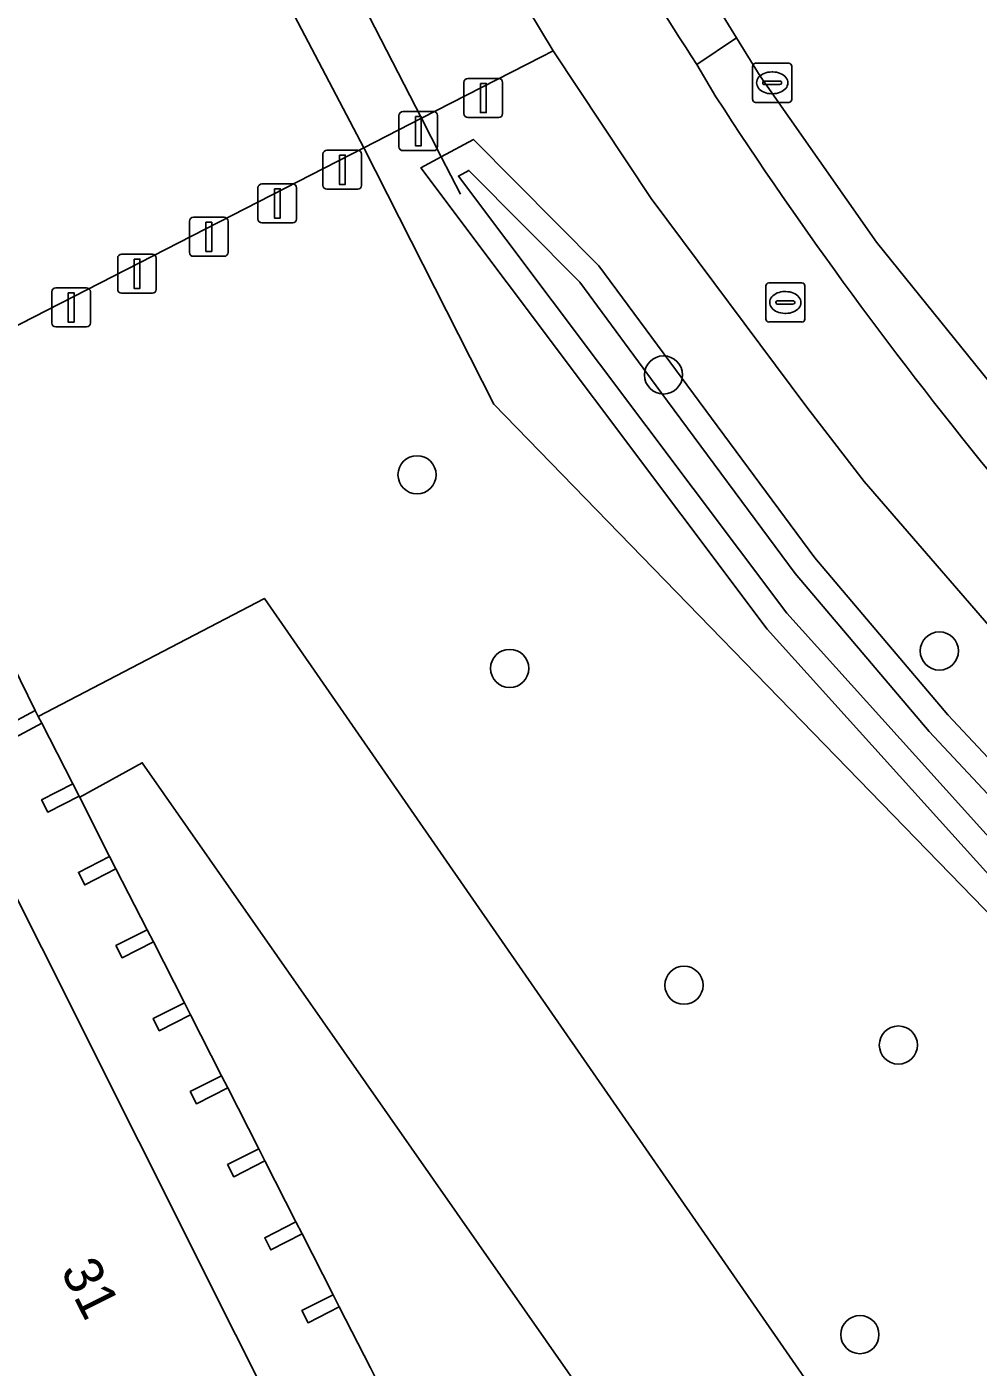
# Model space of a CAD drawing. Extents: x 158835 to 160077, y 386387 to 387778.
# Drawn here: x 159820.71 to 159845.09, y 387267.91 to 387302.26 of the extents above; entities that cross this region are included whole.
import ezdxf

# ---------------------------------------------------------------- set-up
doc = ezdxf.new("R2010")
doc.units = 0
for name, color, linetype in [('IMGEO_Afsluitpaal', 7, 'Continuous'), ('IMGEO_Berm_open', 7, 'Continuous'), ('IMGEO_Boom', 7, 'Continuous'), ('IMGEO_Duiker', 7, 'Continuous'), ('IMGEO_Fietspad_open', 7, 'Continuous'), ('IMGEO_Groenvoorziening', 7, 'Continuous'), ('IMGEO_Hek', 7, 'Continuous'), ('IMGEO_Kolk', 7, 'Continuous'), ('IMGEO_Oever', 7, 'Continuous'), ('IMGEO_Pand', 7, 'Continuous'), ('IMGEO_Pand_nummerreeks', 7, 'Continuous'), ('IMGEO_Pand_overbouw', 7, 'Continuous'), ('IMGEO_Rijbaan_lokaal_open', 7, 'Continuous'), ('IMGEO_Rioolput', 7, 'Continuous'), ('IMGEO_Voetpad_open', 7, 'Continuous'), ('IMGEO_Waterloop', 7, 'Continuous')]:
    doc.layers.add(name, color=color, linetype=linetype)

msp = doc.modelspace()

# ---------------------------------------------------------------- linework, layer by layer
at = {"layer": 'IMGEO_Afsluitpaal'}
for p, q in [((159831.913, 387300.036), (159831.913, 387300.836)), ((159831.913, 387300.836), (159831.913, 387300.036)), ((159832.013, 387300.936), (159832.803, 387300.936)), ((159832.803, 387300.936), (159832.013, 387300.936)), ((159832.903, 387300.836), (159832.903, 387300.036)), ((159832.903, 387300.036), (159832.903, 387300.836)), ((159830.347, 387300.087), (159831.137, 387300.087)), ((159831.137, 387300.087), (159830.347, 387300.087)), ((159830.247, 387299.187), (159830.247, 387299.987)), ((159830.247, 387299.987), (159830.247, 387299.187)), ((159831.237, 387299.987), (159831.237, 387299.187)), ((159831.237, 387299.187), (159831.237, 387299.987)), ((159832.803, 387299.936), (159832.013, 387299.936)), ((159832.013, 387299.936), (159832.803, 387299.936)), ((159828.299, 387298.197), (159828.299, 387298.997)), ((159828.299, 387298.997), (159828.299, 387298.197)), ((159828.399, 387299.097), (159829.189, 387299.097)), ((159829.189, 387299.097), (159828.399, 387299.097)), ((159829.289, 387298.997), (159829.289, 387298.197)), ((159829.289, 387298.197), (159829.289, 387298.997)), ((159831.137, 387299.087), (159830.347, 387299.087)), ((159830.347, 387299.087), (159831.137, 387299.087)), ((159826.633, 387297.336), (159826.633, 387298.136)), ((159826.633, 387298.136), (159826.633, 387297.336)), ((159826.733, 387298.236), (159827.523, 387298.236)), ((159827.523, 387298.236), (159826.733, 387298.236)), ((159827.623, 387298.136), (159827.623, 387297.336)), ((159827.623, 387297.336), (159827.623, 387298.136)), ((159829.189, 387298.097), (159828.399, 387298.097)), ((159828.399, 387298.097), (159829.189, 387298.097)), ((159824.878, 387296.479), (159824.878, 387297.279)), ((159824.878, 387297.279), (159824.878, 387296.479)), ((159824.978, 387297.379), (159825.768, 387297.379)), ((159825.768, 387297.379), (159824.978, 387297.379)), ((159825.868, 387297.279), (159825.868, 387296.479)), ((159825.868, 387296.479), (159825.868, 387297.279)), ((159827.523, 387297.236), (159826.733, 387297.236)), ((159826.733, 387297.236), (159827.523, 387297.236)), ((159823.037, 387295.532), (159823.037, 387296.332)), ((159823.037, 387296.332), (159823.037, 387295.532)), ((159823.137, 387296.432), (159823.927, 387296.432)), ((159823.927, 387296.432), (159823.137, 387296.432)), ((159824.027, 387296.332), (159824.027, 387295.532)), ((159824.027, 387295.532), (159824.027, 387296.332)), ((159825.768, 387296.379), (159824.978, 387296.379)), ((159824.978, 387296.379), (159825.768, 387296.379)), ((159821.448, 387295.569), (159822.238, 387295.569)), ((159822.238, 387295.569), (159821.448, 387295.569)), ((159821.348, 387294.669), (159821.348, 387295.469)), ((159821.348, 387295.469), (159821.348, 387294.669)), ((159822.338, 387295.469), (159822.338, 387294.669)), ((159822.338, 387294.669), (159822.338, 387295.469)), ((159823.927, 387295.432), (159823.137, 387295.432)), ((159823.137, 387295.432), (159823.927, 387295.432)), ((159822.238, 387294.569), (159821.448, 387294.569)), ((159821.448, 387294.569), (159822.238, 387294.569))]:
    msp.add_line(p, q, dxfattribs=at)
for points in [[(159832.333, 387300.811), (159832.483, 387300.811), (159832.483, 387300.061), (159832.333, 387300.061), (159832.333, 387300.811)], [(159830.667, 387299.962), (159830.817, 387299.962), (159830.817, 387299.212), (159830.667, 387299.212), (159830.667, 387299.962)], [(159828.719, 387298.972), (159828.869, 387298.972), (159828.869, 387298.222), (159828.719, 387298.222), (159828.719, 387298.972)], [(159827.053, 387298.111), (159827.203, 387298.111), (159827.203, 387297.361), (159827.053, 387297.361), (159827.053, 387298.111)], [(159825.298, 387297.254), (159825.448, 387297.254), (159825.448, 387296.504), (159825.298, 387296.504), (159825.298, 387297.254)], [(159823.457, 387296.307), (159823.607, 387296.307), (159823.607, 387295.557), (159823.457, 387295.557), (159823.457, 387296.307)], [(159821.768, 387295.444), (159821.918, 387295.444), (159821.918, 387294.694), (159821.768, 387294.694), (159821.768, 387295.444)]]:
    msp.add_lwpolyline(points, dxfattribs=at)
for centre, start, end in [((159832.013, 387300.836), 90, 180), ((159832.013, 387300.836), 90, 180), ((159832.803, 387300.836), 0, 90), ((159832.803, 387300.836), 360, 90), ((159830.347, 387299.987), 90, 180), ((159830.347, 387299.987), 90, 180), ((159831.137, 387299.987), 0, 90), ((159831.137, 387299.987), 360, 90), ((159832.013, 387300.036), 180, 270), ((159832.013, 387300.036), 180, 270), ((159832.803, 387300.036), 270, 0), ((159832.803, 387300.036), 270, 0), ((159828.399, 387298.997), 90, 180), ((159828.399, 387298.997), 90, 180), ((159829.189, 387298.997), 0, 90), ((159829.189, 387298.997), 360, 90), ((159830.347, 387299.187), 180, 270), ((159830.347, 387299.187), 180, 270), ((159831.137, 387299.187), 270, 0), ((159831.137, 387299.187), 270, 0), ((159826.733, 387298.136), 90, 180), ((159826.733, 387298.136), 90, 180), ((159827.523, 387298.136), 0, 90), ((159827.523, 387298.136), 360, 90), ((159828.399, 387298.197), 180, 270), ((159828.399, 387298.197), 180, 270), ((159829.189, 387298.197), 270, 0), ((159829.189, 387298.197), 270, 0), ((159824.978, 387297.279), 90, 180), ((159824.978, 387297.279), 90, 180), ((159825.768, 387297.279), 0, 90), ((159825.768, 387297.279), 360, 90), ((159826.733, 387297.336), 180, 270), ((159826.733, 387297.336), 180, 270), ((159827.523, 387297.336), 270, 0), ((159827.523, 387297.336), 270, 0), ((159823.137, 387296.332), 90, 180), ((159823.137, 387296.332), 90, 180), ((159823.927, 387296.332), 0, 90), ((159823.927, 387296.332), 360, 90), ((159824.978, 387296.479), 180, 270), ((159824.978, 387296.479), 180, 270), ((159825.768, 387296.479), 270, 0), ((159825.768, 387296.479), 270, 0), ((159821.448, 387295.469), 90, 180), ((159821.448, 387295.469), 90, 180), ((159822.238, 387295.469), 0, 90), ((159822.238, 387295.469), 360, 90), ((159823.137, 387295.532), 180, 270), ((159823.137, 387295.532), 180, 270), ((159823.927, 387295.532), 270, 0), ((159823.927, 387295.532), 270, 0), ((159821.448, 387294.669), 180, 270), ((159821.448, 387294.669), 180, 270), ((159822.238, 387294.669), 270, 0), ((159822.238, 387294.669), 270, 0)]:
    msp.add_arc(centre, 0.1, start, end, dxfattribs=at)
at = {"layer": 'IMGEO_Berm_open'}
for points in [[(159838.896, 387301.979), (159837.885, 387301.292), (159838.368, 387300.468)], [(159851.007, 387284.447), (159860.384, 387274.777), (159860.789, 387274.618), (159861.655, 387275.308), (159850.413, 387286.923), (159842.487, 387296.743), (159839.501, 387300.995), (159838.896, 387301.979)]]:
    msp.add_lwpolyline(points, dxfattribs=at)
msp.add_arc((159930.07, 387360.049), 109.358, 213.01254, 219.45554, dxfattribs=at)
at = {"layer": 'IMGEO_Boom'}
for centre in [(159837.027, 387293.339), (159830.71, 387290.78), (159844.097, 387286.265), (159833.084, 387285.818), (159837.552, 387277.7), (159843.047, 387276.166), (159842.061, 387268.746)]:
    msp.add_circle(centre, 0.489, dxfattribs=at)
at = {"layer": 'IMGEO_Duiker'}
msp.add_lwpolyline([(159831.823, 387297.975), (159831.332, 387298.929), (159830.824, 387299.916), (159828.283, 387304.857)], dxfattribs=at)
at = {"layer": 'IMGEO_Fietspad_open'}
for points in [[(159797.832, 387371.833), (159811.761, 387344.505), (159818.777, 387330.765), (159829.61, 387309.487), (159831.328, 387306.411), (159834.201, 387301.644), (159836.714, 387297.86), (159840.701, 387292.513), (159842.172, 387290.611), (159847.839, 387284.056), (159859.746, 387271.683), (159861.706, 387273.595), (159860.789, 387274.618), (159860.384, 387274.777), (159851.007, 387284.447)], [(159838.368, 387300.468), (159837.885, 387301.292)]]:
    msp.add_lwpolyline(points, dxfattribs=at)
for centre, radius, start, end in [((159957.817, 387379.928), 143.413, 209.76294, 213.25173), ((159930.07, 387360.049), 109.358, 213.01254, 219.45554)]:
    msp.add_arc(centre, radius, start, end, dxfattribs=at)
at = {"layer": 'IMGEO_Groenvoorziening'}
for points in [[(159880.834, 387250), (159864.768, 387266.536), (159864.544, 387266.755), (159860.175, 387271.242), (159859.746, 387271.683), (159847.839, 387284.056), (159842.172, 387290.611), (159840.701, 387292.513), (159836.714, 387297.86), (159834.201, 387301.644), (159833.901, 387301.492), (159830.824, 387299.916), (159829.346, 387299.159), (159832.681, 387292.587), (159856.654, 387267.923), (159860.719, 387263.74), (159861.093, 387263.344), (159873.697, 387250), (159891.281, 387231.384)], [(159894.461, 387229.095), (159887.718, 387236.828), (159874.988, 387250), (159864.259, 387261.102), (159855.947, 387269.459), (159847.1, 387278.608), (159839.687, 387286.823), (159830.807, 387298.645), (159831.332, 387298.929), (159832.155, 387299.376), (159835.369, 387296.136), (159837.477, 387293.283), (159840.906, 387288.649), (159844.318, 387284.632), (159847.917, 387280.781), (159857.413, 387270.99), (159865.785, 387262.476), (159878.214, 387250), (159892.508, 387235.653), (159896.432, 387231.135)], [(159856.654, 387267.923), (159832.681, 387292.587), (159829.346, 387299.159), (159812.422, 387290.491), (159815.308, 387284.834), (159815.531, 387284.95), (159817.071, 387285.726), (159817.384, 387285.884), (159818.95, 387286.683), (159819.27, 387286.847), (159819.766, 387287.099), (159819.999, 387286.622), (159820.16, 387286.294), (159820.922, 387284.736), (159821.003, 387284.586), (159826.797, 387287.611), (159847.022, 387258.43)]]:
    msp.add_lwpolyline(points, dxfattribs=at)
msp.add_lwpolyline([(159822.069, 387282.515), (159822.831, 387280.999), (159822.994, 387280.679), (159823.794, 387279.123), (159823.952, 387278.811), (159824.747, 387277.251), (159824.906, 387276.94), (159825.7, 387275.38), (159825.859, 387275.068), (159826.654, 387273.509), (159826.813, 387273.197), (159827.607, 387271.638), (159827.766, 387271.326), (159828.559, 387269.769), (159828.718, 387269.457), (159829.513, 387267.898), (159829.672, 387267.586), (159830.466, 387266.027), (159830.625, 387265.715), (159831.419, 387264.155), (159831.547, 387263.912), (159835.742, 387266.118), (159823.666, 387283.402)], close=True, dxfattribs=at)
at = {"layer": 'IMGEO_Hek'}
for points in [[(159826.764, 387304.077), (159829.346, 387299.159)], [(159829.346, 387299.159), (159832.681, 387292.587), (159856.654, 387267.923)]]:
    msp.add_lwpolyline(points, dxfattribs=at)
at = {"layer": 'IMGEO_Kolk'}
for p, q in [((159839.312, 387300.399), (159839.312, 387301.251)), ((159839.387, 387301.325), (159840.239, 387301.325)), ((159839.8, 387301.105), (159839.825, 387301.105)), ((159840.313, 387301.251), (159840.313, 387300.399)), ((159839.571, 387300.819), (159839.571, 387300.831)), ((159840.009, 387300.782), (159839.611, 387300.782)), ((159839.614, 387300.868), (159840.012, 387300.868)), ((159840.055, 387300.831), (159840.055, 387300.819)), ((159839.823, 387300.545), (159839.798, 387300.545)), ((159840.239, 387300.325), (159839.387, 387300.325))]:
    msp.add_line(p, q, dxfattribs=at)
for points in [[(159839.312, 387300.399), (159839.312, 387301.251)], [(159839.387, 387301.325), (159840.239, 387301.325)], [(159840.313, 387301.251), (159840.313, 387300.399)], [(159840.239, 387300.325), (159839.387, 387300.325)]]:
    msp.add_lwpolyline(points, dxfattribs=at)
for centre, radius, start, end in [((159839.389, 387301.249), 0.0765, 91.552, 178.448), ((159839.389, 387301.249), 0.0765, 91.552, 178.448), ((159840.237, 387301.249), 0.0765, 1.552, 88.448), ((159840.237, 387301.249), 0.0765, 1.552, 88.448), ((159839.611, 387300.828), 0.0403, 85.8775, 175.7526), ((159839.608, 387300.818), 0.0366, 178.938, 274.7102), ((159840.012, 387300.825), 0.043, 264.8664, 352.4533), ((159840.016, 387300.83), 0.0386, 1.7309, 96.639), ((159839.389, 387300.401), 0.0765, 181.552, 268.448), ((159839.389, 387300.401), 0.0765, 181.552, 268.448), ((159840.237, 387300.401), 0.0765, 271.552, 358.448), ((159840.237, 387300.401), 0.0765, 271.552, 358.448)]:
    msp.add_arc(centre, radius, start, end, dxfattribs=at)
for centre, major_axis, ratio, start_param, end_param in [((159839.799, 387300.825), (-0.387, 0.002), 0.722429, 4.712389, 7.853982), ((159839.824, 387300.825), (-0.39, 0.002), 0.717154, 1.570796, 4.712389)]:
    msp.add_ellipse(centre, major_axis=major_axis, ratio=ratio, start_param=start_param, end_param=end_param, dxfattribs=at)
at = {"layer": 'IMGEO_Oever'}
for points in [[(159896.432, 387231.135), (159892.508, 387235.653), (159878.214, 387250), (159865.785, 387262.476), (159857.413, 387270.99), (159847.917, 387280.781), (159844.318, 387284.632), (159840.906, 387288.649), (159837.477, 387293.283), (159835.369, 387296.136), (159832.155, 387299.376), (159831.332, 387298.929), (159830.807, 387298.645), (159839.687, 387286.823), (159847.1, 387278.608), (159855.947, 387269.459), (159864.259, 387261.102), (159874.988, 387250), (159887.718, 387236.828), (159894.461, 387229.095)], [(159895.007, 387229.45), (159888.193, 387237.264), (159875.451, 387250.448), (159864.719, 387261.553), (159856.407, 387269.91), (159847.571, 387279.048), (159840.185, 387287.233), (159831.771, 387298.434), (159832.038, 387298.579), (159834.879, 387295.715), (159836.959, 387292.9), (159840.401, 387288.248), (159843.837, 387284.203), (159847.45, 387280.337), (159856.952, 387270.54), (159865.327, 387262.023), (159877.758, 387249.545), (159892.036, 387235.214), (159895.915, 387230.748)]]:
    msp.add_lwpolyline(points, dxfattribs=at)
at = {"layer": 'IMGEO_Pand'}
for points in [[(159821.095, 387284.414), (159821.003, 387284.586), (159820.922, 387284.736), (159820.129, 387284.309), (159820.302, 387283.987)], [(159822.053, 387282.546), (159821.884, 387282.857), (159821.086, 387282.45), (159821.246, 387282.136)], [(159822.994, 387280.679), (159822.831, 387280.999), (159822.029, 387280.59), (159822.192, 387280.27)], [(159823.952, 387278.811), (159823.794, 387279.123), (159822.992, 387278.714), (159823.151, 387278.402)], [(159824.906, 387276.94), (159824.747, 387277.251), (159823.945, 387276.843), (159824.104, 387276.531)], [(159825.859, 387275.068), (159825.7, 387275.38), (159824.898, 387274.972), (159825.057, 387274.66)], [(159826.813, 387273.197), (159826.654, 387273.509), (159825.852, 387273.101), (159826.011, 387272.789)], [(159827.766, 387271.326), (159827.607, 387271.638), (159826.805, 387271.229), (159826.964, 387270.918)], [(159828.718, 387269.457), (159828.559, 387269.769), (159827.757, 387269.36), (159827.916, 387269.048)]]:
    msp.add_lwpolyline(points, close=True, dxfattribs=at)
msp.add_lwpolyline([(159831.019, 387258.838), (159818.608, 387283.601), (159811.154, 387279.716), (159809.908, 387282.095), (159809.604, 387281.936), (159809.72, 387281.714), (159808.153, 387280.913), (159808.035, 387281.134), (159807.729, 387280.977), (159807.847, 387280.757), (159806.293, 387279.962), (159806.18, 387280.185), (159805.856, 387280.02)], dxfattribs=at)
at = {"layer": 'IMGEO_Pand_overbouw'}
for points in [[(159820.129, 387284.309), (159820.922, 387284.736), (159820.16, 387286.294)], [(159829.513, 387267.898), (159828.718, 387269.457), (159827.916, 387269.048), (159827.757, 387269.36), (159828.559, 387269.769), (159827.766, 387271.326), (159826.964, 387270.918), (159826.805, 387271.229), (159827.607, 387271.638), (159826.813, 387273.197), (159826.011, 387272.789), (159825.852, 387273.101), (159826.654, 387273.509), (159825.859, 387275.068), (159825.057, 387274.66), (159824.898, 387274.972), (159825.7, 387275.38), (159824.906, 387276.94), (159824.104, 387276.531), (159823.945, 387276.843), (159824.747, 387277.251), (159823.952, 387278.811), (159823.151, 387278.402), (159822.992, 387278.714), (159823.794, 387279.123), (159822.994, 387280.679), (159822.192, 387280.27), (159822.029, 387280.59), (159822.831, 387280.999), (159822.053, 387282.546), (159821.246, 387282.136), (159821.086, 387282.45), (159821.884, 387282.857), (159821.095, 387284.414), (159820.302, 387283.987)], [(159818.608, 387283.601), (159831.019, 387258.838)]]:
    msp.add_lwpolyline(points, dxfattribs=at)
at = {"layer": 'IMGEO_Rijbaan_lokaal_open'}
for points in [[(159802.035, 387373.044), (159809.154, 387358.698), (159823.539, 387330.612), (159833.48, 387311.098), (159834.401, 387309.349), (159834.782, 387308.68), (159838.896, 387301.979), (159839.501, 387300.995), (159842.487, 387296.743), (159850.413, 387286.923), (159861.655, 387275.308), (159868.042, 387268.71), (159868.58, 387268.154), (159881.721, 387254.71), (159892.287, 387243.779), (159898.286, 387237.559)], [(159837.885, 387301.292), (159838.896, 387301.979), (159834.782, 387308.68)], [(159777.975, 387272.891), (159807.063, 387287.747), (159812.422, 387290.491), (159829.346, 387299.159), (159826.764, 387304.077)], [(159847.022, 387258.43), (159826.797, 387287.611), (159821.003, 387284.586), (159821.095, 387284.414), (159821.884, 387282.857), (159822.053, 387282.546), (159822.069, 387282.515), (159823.666, 387283.402), (159835.742, 387266.118), (159831.547, 387263.912), (159831.591, 387263.829), (159832.382, 387262.285), (159832.433, 387262.178), (159836.91, 387264.569), (159841.668, 387257.813), (159843.24, 387255.254), (159851.949, 387238.823)]]:
    msp.add_lwpolyline(points, dxfattribs=at)
msp.add_lwpolyline([(159831.328, 387306.411), (159830.98, 387306.241), (159828.283, 387304.857), (159826.764, 387304.077), (159829.346, 387299.159), (159830.824, 387299.916), (159833.901, 387301.492), (159834.201, 387301.644)], close=True, dxfattribs=at)
msp.add_arc((159957.817, 387379.928), 143.413, 209.76294, 213.25173, dxfattribs=at)
at = {"layer": 'IMGEO_Rioolput'}
for p, q in [((159839.649, 387294.77), (159839.649, 387295.622)), ((159839.724, 387295.696), (159840.576, 387295.696)), ((159840.65, 387295.622), (159840.65, 387294.77)), ((159839.908, 387295.19), (159839.908, 387295.202)), ((159839.951, 387295.239), (159840.349, 387295.239)), ((159840.137, 387295.476), (159840.162, 387295.476)), ((159840.392, 387295.202), (159840.392, 387295.19)), ((159840.346, 387295.153), (159839.948, 387295.153)), ((159840.16, 387294.916), (159840.135, 387294.916)), ((159840.576, 387294.696), (159839.724, 387294.696))]:
    msp.add_line(p, q, dxfattribs=at)
for points in [[(159839.649, 387294.77), (159839.649, 387295.622)], [(159839.724, 387295.696), (159840.576, 387295.696)], [(159840.65, 387295.622), (159840.65, 387294.77)], [(159840.576, 387294.696), (159839.724, 387294.696)]]:
    msp.add_lwpolyline(points, dxfattribs=at)
for centre, radius, start, end in [((159839.726, 387295.62), 0.0765, 91.552, 178.448), ((159839.726, 387295.62), 0.0765, 91.552, 178.448), ((159840.574, 387295.62), 0.0765, 1.552, 88.448), ((159840.574, 387295.62), 0.0765, 1.552, 88.448), ((159839.948, 387295.199), 0.0403, 85.8775, 175.7526), ((159840.353, 387295.201), 0.0386, 1.7309, 96.639), ((159839.945, 387295.189), 0.0366, 178.938, 274.7102), ((159840.349, 387295.196), 0.043, 264.8664, 352.4533), ((159839.726, 387294.772), 0.0765, 181.552, 268.448), ((159839.726, 387294.772), 0.0765, 181.552, 268.448), ((159840.574, 387294.772), 0.0765, 271.552, 358.448), ((159840.574, 387294.772), 0.0765, 271.552, 358.448)]:
    msp.add_arc(centre, radius, start, end, dxfattribs=at)
for centre, major_axis, ratio, start_param, end_param in [((159840.136, 387295.196), (-0.387, 0.002), 0.722429, 4.712389, 7.853982), ((159840.161, 387295.196), (-0.39, 0.002), 0.717154, 1.570796, 4.712389)]:
    msp.add_ellipse(centre, major_axis=major_axis, ratio=ratio, start_param=start_param, end_param=end_param, dxfattribs=at)
at = {"layer": 'IMGEO_Voetpad_open'}
for points in [[(159820.129, 387284.309), (159820.922, 387284.736), (159820.16, 387286.294)], [(159829.513, 387267.898), (159828.718, 387269.457), (159827.916, 387269.048), (159827.757, 387269.36), (159828.559, 387269.769), (159827.766, 387271.326), (159826.964, 387270.918), (159826.805, 387271.229), (159827.607, 387271.638), (159826.813, 387273.197), (159826.011, 387272.789), (159825.852, 387273.101), (159826.654, 387273.509), (159825.859, 387275.068), (159825.057, 387274.66), (159824.898, 387274.972), (159825.7, 387275.38), (159824.906, 387276.94), (159824.104, 387276.531), (159823.945, 387276.843), (159824.747, 387277.251), (159823.952, 387278.811), (159823.151, 387278.402), (159822.992, 387278.714), (159823.794, 387279.123), (159822.994, 387280.679), (159822.192, 387280.27), (159822.029, 387280.59), (159822.831, 387280.999), (159822.069, 387282.515), (159822.053, 387282.546), (159821.246, 387282.136), (159821.086, 387282.45), (159821.884, 387282.857), (159821.095, 387284.414), (159820.302, 387283.987)], [(159818.608, 387283.601), (159831.019, 387258.838)]]:
    msp.add_lwpolyline(points, dxfattribs=at)
at = {"layer": 'IMGEO_Waterloop'}
msp.add_lwpolyline([(159895.915, 387230.748), (159892.036, 387235.214), (159877.758, 387249.545), (159865.327, 387262.023), (159856.952, 387270.54), (159847.45, 387280.337), (159843.837, 387284.203), (159840.401, 387288.248), (159836.959, 387292.9), (159834.879, 387295.715), (159832.038, 387298.579), (159831.771, 387298.434), (159840.185, 387287.233), (159847.571, 387279.048), (159856.407, 387269.91), (159864.719, 387261.553), (159875.451, 387250.448), (159888.193, 387237.264), (159895.007, 387229.45)], dxfattribs=at)

# ---------------------------------------------------------------- texts
at = {"layer": 'IMGEO_Pand_nummerreeks'}
msp.add_text('31', height=1, rotation=296.6194, dxfattribs=at).set_placement((159821.562, 387270.388))

doc.saveas('drawing.dxf')
